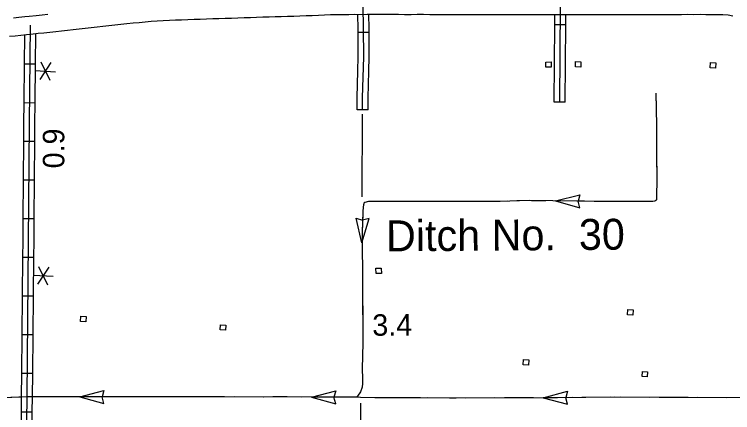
# Model space of a CAD drawing. Extents: x 1366406 to 1373462, y 376856 to 381998.
# Drawn here: x 1369439.7 to 1369598.7, y 380195.6 to 380283.7 of the extents above; entities that cross this region are included whole.
import ezdxf

# ---------------------------------------------------------------- set-up
doc = ezdxf.new("R2010")
doc.units = 0
for name, color, linetype in [('10', 7, 'Continuous'), ('32', 7, 'Continuous'), ('43', 7, 'Continuous'), ('45', 7, 'Continuous'), ('48', 7, 'Continuous'), ('5', 7, 'Continuous'), ('56', 7, 'Continuous')]:
    doc.layers.add(name, color=color, linetype=linetype)

msp = doc.modelspace()

# ---------------------------------------------------------------- linework, layer by layer
at = {"layer": '10'}
for points in [[(1369563.79, 380283.62), (1369562.41, 380283.63), (1369560.64, 380283.64), (1369559.72, 380283.62), (1369558.34, 380283.61), (1369556.93, 380283.6), (1369555.54, 380283.63), (1369554.18, 380283.64), (1369552.8, 380283.64), (1369551.41, 380283.64), (1369550.02, 380283.63), (1369548.62, 380283.63), (1369547.22, 380283.64), (1369545.82, 380283.64), (1369544.43, 380283.64), (1369543.02, 380283.63), (1369541.61, 380283.63), (1369540.2, 380283.63), (1369538.78, 380283.63), (1369537.37, 380283.64), (1369535.95, 380283.64), (1369534.54, 380283.64), (1369533.13, 380283.64), (1369531.72, 380283.64), (1369530.31, 380283.65), (1369528.91, 380283.65), (1369527.52, 380283.64), (1369526.11, 380283.64), (1369524.72, 380283.65), (1369523.34, 380283.66), (1369521.96, 380283.66), (1369520.58, 380283.66), (1369519.21, 380283.66), (1369517.84, 380283.65), (1369516.94, 380283.64), (1369515.09, 380283.65), (1369513.74, 380283.64), (1369512.39, 380283.63), (1369511.05, 380283.61), (1369509.72, 380283.57), (1369508.38, 380283.51), (1369507.03, 380283.45), (1369505.66, 380283.4), (1369504.3, 380283.36), (1369502.93, 380283.31), (1369501.55, 380283.26), (1369500.16, 380283.23), (1369498.8, 380283.2), (1369497.44, 380283.16), (1369496.08, 380283.11), (1369494.7, 380283.06), (1369493.33, 380283.01), (1369491.95, 380282.96), (1369490.55, 380282.91), (1369489.15, 380282.86), (1369487.75, 380282.82), (1369486.36, 380282.79), (1369484.98, 380282.75), (1369483.6, 380282.71), (1369482.22, 380282.66), (1369480.84, 380282.61), (1369479.47, 380282.56), (1369478.1, 380282.51), (1369476.73, 380282.46), (1369475.37, 380282.41), (1369474.01, 380282.35), (1369472.66, 380282.28), (1369471.3, 380282.2), (1369469.96, 380282.11), (1369468.63, 380282), (1369467.3, 380281.87), (1369465.96, 380281.73), (1369464.61, 380281.59), (1369463.27, 380281.45), (1369461.94, 380281.31), (1369460.63, 380281.17), (1369459.31, 380281.02), (1369457.99, 380280.87), (1369456.67, 380280.72), (1369455.35, 380280.58), (1369454.04, 380280.44), (1369452.73, 380280.29), (1369451.43, 380280.14), (1369450.13, 380280), (1369448.84, 380279.85), (1369447.54, 380279.7), (1369446.24, 380279.57), (1369444.95, 380279.44), (1369443.37, 380279.28), (1369442.4, 380279.18), (1369441.13, 380279.04), (1369439.86, 380278.92), (1369438.61, 380278.79)], [(1369439.46, 380282.95), (1369440.71, 380283.07), (1369441.98, 380283.21), (1369442.96, 380283.31), (1369444.54, 380283.47), (1369445.82, 380283.6), (1369447.11, 380283.73)], [(1369598.8, 380283.33), (1369597.72, 380283.5), (1369596.6, 380283.6), (1369595.41, 380283.63), (1369594.14, 380283.64), (1369592.84, 380283.64), (1369591.52, 380283.65), (1369590.17, 380283.64), (1369588.81, 380283.65), (1369587.45, 380283.64), (1369586.06, 380283.63), (1369584.66, 380283.64), (1369583.27, 380283.63), (1369581.87, 380283.63), (1369580.48, 380283.63), (1369579.08, 380283.62), (1369577.68, 380283.62), (1369576.28, 380283.63), (1369574.88, 380283.63), (1369573.49, 380283.63), (1369572.1, 380283.63), (1369570.7, 380283.63), (1369569.31, 380283.63), (1369567.92, 380283.64), (1369566.55, 380283.64), (1369565.17, 380283.63), (1369563.79, 380283.62)]]:
    msp.add_lwpolyline(points, dxfattribs=at)
at = {"layer": '32'}
for p, q in [((1369441.87, 380272.75), (1369444.3, 380272.73)), ((1369441.78, 380264.2), (1369444.21, 380264.17)), ((1369441.7, 380255.64), (1369444.13, 380255.62)), ((1369441.64, 380247.09), (1369444.07, 380247.07)), ((1369441.58, 380238.54), (1369444.01, 380238.52)), ((1369441.51, 380229.99), (1369443.94, 380229.96)), ((1369441.43, 380221.43), (1369443.86, 380221.41)), ((1369441.34, 380212.88), (1369443.77, 380212.85)), ((1369441.26, 380204.33), (1369443.69, 380204.3)), ((1369441.16, 380195.78), (1369443.59, 380195.74))]:
    msp.add_line(p, q, dxfattribs=at)
for points in [[(1369443.17, 380281.29), (1369442.94, 380259.58), (1369442.76, 380233.54), (1369442.42, 380199.08), (1369441.85, 380156.3), (1369441.78, 380148.99), (1369441.3, 380113.39), (1369441.31, 380097.83), (1369441.25, 380072.65), (1369441.2, 380069.82)], [(1369444.36, 380279.38), (1369444.3, 380272.73)], [(1369441.93, 380279.13), (1369441.87, 380272.75)], [(1369441.87, 380272.75), (1369441.78, 380264.2)], [(1369444.3, 380272.73), (1369444.21, 380264.17)], [(1369441.78, 380264.2), (1369441.73, 380259.59), (1369441.7, 380255.64)], [(1369444.21, 380264.17), (1369444.16, 380259.57), (1369444.13, 380255.62)], [(1369441.7, 380255.64), (1369441.64, 380247.09)], [(1369444.13, 380255.62), (1369444.07, 380247.07)], [(1369441.64, 380247.09), (1369441.58, 380238.54)], [(1369444.07, 380247.07), (1369444.01, 380238.52)], [(1369441.58, 380238.54), (1369441.55, 380233.55), (1369441.51, 380229.99)], [(1369444.01, 380238.52), (1369443.98, 380233.53), (1369443.94, 380229.96)], [(1369441.51, 380229.99), (1369441.43, 380221.43)], [(1369443.94, 380229.96), (1369443.86, 380221.41)], [(1369441.43, 380221.43), (1369441.34, 380212.88)], [(1369443.86, 380221.41), (1369443.77, 380212.85)], [(1369441.34, 380212.88), (1369441.26, 380204.33)], [(1369443.77, 380212.85), (1369443.69, 380204.3)], [(1369441.26, 380204.33), (1369441.2, 380199.09), (1369441.16, 380195.78)], [(1369443.69, 380204.3), (1369443.63, 380199.06), (1369443.59, 380195.74)], [(1369441.16, 380195.78), (1369441.05, 380187.22)], [(1369443.59, 380195.74), (1369443.48, 380187.19)]]:
    msp.add_lwpolyline(points, dxfattribs=at)
at = {"layer": '43'}
for p, q in [((1369559.55, 380242.42), (1369564.93, 380243.8)), ((1369564.93, 380243.8), (1369564.53, 380242.38)), ((1369559.55, 380242.42), (1369564.9, 380240.92)), ((1369564.9, 380240.92), (1369564.53, 380242.36)), ((1369516.65, 380233.19), (1369515.35, 380238.6)), ((1369515.35, 380238.6), (1369516.77, 380238.17)), ((1369516.65, 380233.19), (1369518.23, 380238.52)), ((1369518.23, 380238.52), (1369516.79, 380238.17)), ((1369454.16, 380199.08), (1369459.53, 380200.52)), ((1369459.53, 380200.52), (1369459.14, 380199.09)), ((1369505.48, 380198.99), (1369510.85, 380200.43)), ((1369510.85, 380200.43), (1369510.46, 380199)), ((1369556.8, 380198.86), (1369562.16, 380200.32)), ((1369562.15, 380200.34), (1369561.78, 380198.9)), ((1369454.16, 380199.08), (1369459.53, 380197.64)), ((1369459.53, 380197.64), (1369459.14, 380199.07)), ((1369505.48, 380198.99), (1369510.85, 380197.55)), ((1369510.85, 380197.55), (1369510.46, 380198.98)), ((1369556.8, 380198.86), (1369562.17, 380197.44)), ((1369562.18, 380197.46), (1369561.78, 380198.88))]:
    msp.add_line(p, q, dxfattribs=at)
for points in [[(1369581.72, 380266.25), (1369581.84, 380262.77), (1369581.9, 380259.03), (1369581.85, 380252.91), (1369581.92, 380247.36), (1369581.9, 380243.16), (1369581.85, 380242.7), (1369581.7, 380242.54), (1369581.48, 380242.41), (1369581.06, 380242.29), (1369580.36, 380242.28), (1369569.45, 380242.31), (1369553.66, 380242.49), (1369547.28, 380242.34), (1369539.27, 380242.33), (1369518.99, 380242.34), (1369518.08, 380242.31), (1369517.26, 380242.11), (1369517.09, 380241.92), (1369516.92, 380241.11), (1369516.83, 380240.03), (1369516.71, 380235.52), (1369516.8, 380223.33), (1369516.84, 380210.92), (1369516.79, 380208.26), (1369516.73, 380205.17), (1369516.79, 380203.21), (1369516.8, 380202), (1369516.7, 380201.25), (1369516.33, 380200.21), (1369515.5, 380198.99)], [(1369581.72, 380266.25), (1369581.83, 380263.04)], [(1369581.87, 380260.9), (1369581.9, 380259.03), (1369581.86, 380254.49)], [(1369581.86, 380252.35), (1369581.92, 380247.36), (1369581.92, 380245.93)], [(1369581.91, 380243.8), (1369581.9, 380243.16), (1369581.85, 380242.7), (1369581.7, 380242.54), (1369581.48, 380242.41), (1369581.06, 380242.29), (1369580.36, 380242.28), (1369576.65, 380242.29)], [(1369523.2, 380242.34), (1369518.99, 380242.34), (1369518.08, 380242.31), (1369517.26, 380242.11), (1369517.09, 380241.92), (1369517.05, 380241.72)], [(1369531.75, 380242.34), (1369525.33, 380242.34)], [(1369540.3, 380242.34), (1369539.27, 380242.33), (1369533.89, 380242.34)], [(1369548.86, 380242.38), (1369547.28, 380242.34), (1369542.44, 380242.34)], [(1369554.2, 380242.48), (1369553.66, 380242.49), (1369550.99, 380242.43)], [(1369557.41, 380242.45), (1369554.2, 380242.48)], [(1369565.96, 380242.35), (1369559.55, 380242.42)], [(1369574.51, 380242.3), (1369569.45, 380242.31), (1369568.1, 380242.33)], [(1369516.82, 380239.6), (1369516.71, 380235.52), (1369516.73, 380233.19)], [(1369516.74, 380231.05), (1369516.77, 380227.84)], [(1369516.77, 380227.84), (1369516.79, 380224.63)], [(1369516.81, 380222.5), (1369516.82, 380216.08)], [(1369516.83, 380213.94), (1369516.84, 380210.92), (1369516.79, 380208.26), (1369516.78, 380207.53)], [(1369516.73, 380205.39), (1369516.73, 380205.17), (1369516.79, 380203.21), (1369516.8, 380202), (1369516.7, 380201.25), (1369516.33, 380200.21), (1369515.68, 380199.25)], [(1369602.77, 380198.83), (1369572.6, 380199.02), (1369559.99, 380198.87), (1369536.03, 380198.8), (1369529.64, 380198.88), (1369521.17, 380198.87), (1369519.52, 380198.89), (1369516.36, 380198.96), (1369515.5, 380198.99), (1369506.49, 380198.99), (1369499.58, 380199.09), (1369494.86, 380199.03), (1369485.45, 380199.1), (1369473.47, 380199.07), (1369458.79, 380199.08), (1369442.42, 380199.08), (1369426.35, 380198.41)], [(1369441.2, 380199.03), (1369437.05, 380198.85)], [(1369448.81, 380199.08), (1369445.6, 380199.08)], [(1369452.02, 380199.08), (1369448.81, 380199.08)], [(1369460.57, 380199.08), (1369458.79, 380199.08), (1369454.16, 380199.08)], [(1369469.13, 380199.07), (1369462.71, 380199.08)], [(1369477.68, 380199.08), (1369473.47, 380199.07), (1369471.26, 380199.07)], [(1369486.23, 380199.1), (1369485.45, 380199.1), (1369479.82, 380199.09)], [(1369494.79, 380199.03), (1369488.37, 380199.08)], [(1369500.13, 380199.08), (1369499.58, 380199.09), (1369496.92, 380199.06)], [(1369503.34, 380199.03), (1369500.13, 380199.08)], [(1369511.89, 380198.99), (1369506.49, 380198.99), (1369505.48, 380199)], [(1369520.44, 380198.88), (1369519.52, 380198.89), (1369516.36, 380198.96), (1369515.5, 380198.99), (1369514.03, 380198.99)], [(1369529, 380198.88), (1369522.58, 380198.87)], [(1369537.55, 380198.81), (1369536.03, 380198.8), (1369531.14, 380198.86)], [(1369546.1, 380198.83), (1369539.69, 380198.81)], [(1369551.45, 380198.85), (1369548.24, 380198.84)], [(1369554.66, 380198.86), (1369551.45, 380198.85)], [(1369563.21, 380198.91), (1369559.99, 380198.87), (1369556.8, 380198.86)], [(1369571.76, 380199.01), (1369565.35, 380198.94)], [(1369580.32, 380198.97), (1369573.9, 380199.01)], [(1369588.87, 380198.92), (1369582.46, 380198.96)], [(1369597.42, 380198.86), (1369591.01, 380198.9)]]:
    msp.add_lwpolyline(points, dxfattribs=at)
at = {"layer": '45'}
for p, q in [((1369561.81, 380281.4), (1369559.38, 380281.42)), ((1369518.24, 380279.7), (1369515.81, 380279.7)), ((1369561.68, 380264.29), (1369559.25, 380264.31)), ((1369518.01, 380262.59), (1369515.58, 380262.6))]:
    msp.add_line(p, q, dxfattribs=at)
for points in [[(1369516.79, 380262.6), (1369516.8, 380265.26), (1369517.04, 380274.3), (1369517.02, 380280.55), (1369516.93, 380285.67)], [(1369560.47, 380264.3), (1369560.63, 380285.67)], [(1369515.81, 380279.7), (1369515.8, 380280.54), (1369515.75, 380283.64)], [(1369518.24, 380279.7), (1369518.23, 380280.56), (1369518.18, 380283.65)], [(1369559.38, 380281.42), (1369559.4, 380283.62)], [(1369561.81, 380281.4), (1369561.83, 380283.63)], [(1369559.32, 380272.86), (1369559.38, 380281.42)], [(1369561.75, 380272.85), (1369561.81, 380281.4)], [(1369515.74, 380271.18), (1369515.82, 380274.31), (1369515.81, 380279.7)], [(1369518.17, 380271.12), (1369518.25, 380274.28), (1369518.24, 380279.7)], [(1369559.25, 380264.31), (1369559.32, 380272.86)], [(1369561.68, 380264.29), (1369561.75, 380272.85)], [(1369515.58, 380262.6), (1369515.58, 380265.27), (1369515.74, 380271.18)], [(1369518.01, 380262.59), (1369518.01, 380265.24), (1369518.17, 380271.12)]]:
    msp.add_lwpolyline(points, dxfattribs=at)
at = {"layer": '48'}
for p, q in [((1369447.79, 380273.05), (1369445.3, 380269.3)), ((1369445.54, 380273.19), (1369447.54, 380269.16)), ((1369444.3, 380271.31), (1369448.79, 380271.03)), ((1369447.31, 380227.77), (1369444.82, 380224.02)), ((1369445.06, 380227.91), (1369447.06, 380223.88)), ((1369443.82, 380226.03), (1369448.31, 380225.75))]:
    msp.add_line(p, q, dxfattribs=at)
at = {"layer": '5'}
for points in [[(1369516.73, 380261.64), (1369516.62, 380243.31)], [(1369516.34, 380197.7), (1369515.98, 380114.66)]]:
    msp.add_lwpolyline(points, dxfattribs=at)
at = {"layer": '56'}
for points in [[(1369557.37, 380272), (1369557.37, 380273.17), (1369558.54, 380273.18), (1369558.55, 380272.01)], [(1369563.94, 380272.09), (1369563.97, 380273.26), (1369565.14, 380273.23), (1369565.12, 380272.06)], [(1369593.76, 380271.87), (1369593.84, 380273.04), (1369595.01, 380272.97), (1369594.94, 380271.8)], [(1369519.77, 380226.36), (1369519.75, 380227.53), (1369520.93, 380227.55), (1369520.95, 380226.38)], [(1369575.44, 380217.22), (1369575.51, 380218.39), (1369576.68, 380218.32), (1369576.61, 380217.15)], [(1369454.35, 380215.77), (1369454.42, 380216.94), (1369455.59, 380216.87), (1369455.52, 380215.7)], [(1369485.27, 380213.88), (1369485.35, 380215.05), (1369486.52, 380214.97), (1369486.45, 380213.81)], [(1369552.38, 380206.18), (1369552.45, 380207.35), (1369553.62, 380207.27), (1369553.55, 380206.11)], [(1369578.68, 380203.55), (1369578.75, 380204.72), (1369579.92, 380204.65), (1369579.85, 380203.48)]]:
    msp.add_lwpolyline(points, close=True, dxfattribs=at)

# ---------------------------------------------------------------- texts
at = {"layer": '43'}
msp.add_text('Ditch No.  30', height=6.8429, rotation=0.4306, dxfattribs=at).set_placement((1369522, 380231.26))
at = {"layer": '48'}
for s, rotation, p in [('0.9', 90.0638, (1369450.75, 380249.63)), ('3.4', 0.3391, (1369518.96, 380212.59))]:
    msp.add_text(s, height=4.752, rotation=rotation, dxfattribs=at).set_placement(p)

doc.saveas('drawing.dxf')
